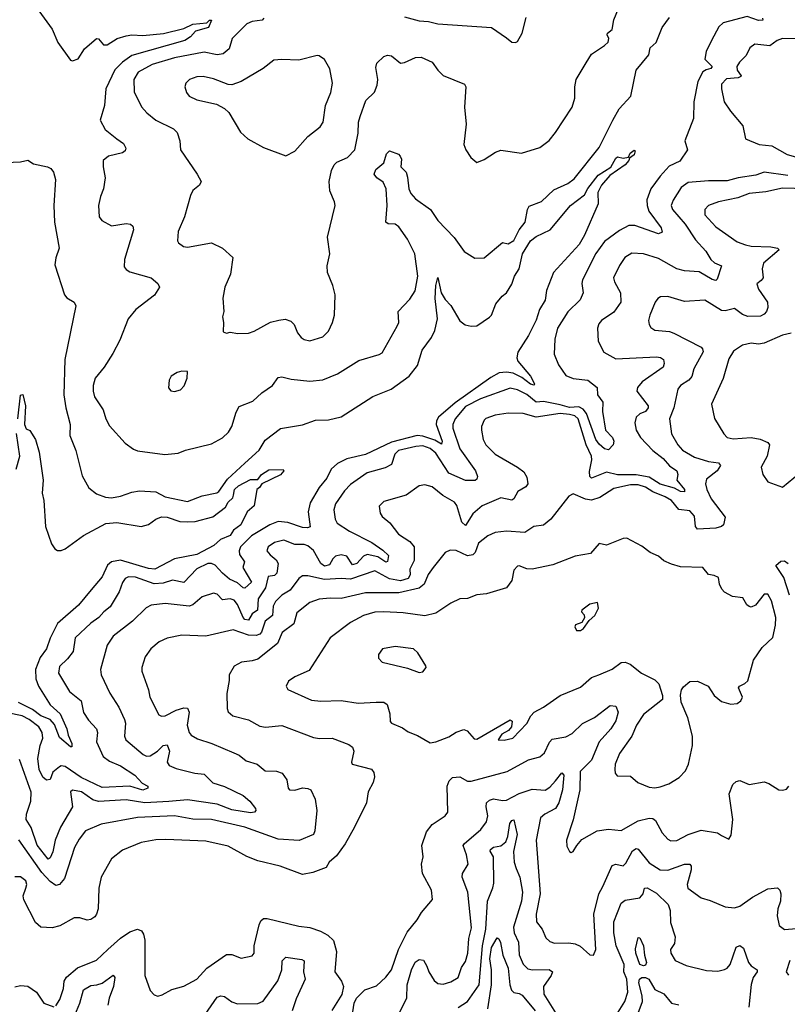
# Model space of a CAD drawing. Extents: x 1443846 to 1577407, y 839182 to 927291.
# Tile 475 of 535: x 1561021 to 1565160, y 868600 to 873907. Entities that reach past the tile are written whole.
import ezdxf

# ---------------------------------------------------------------- set-up
doc = ezdxf.new("R2010")
doc.units = 0

msp = doc.modelspace()

# ---------------------------------------------------------------- linework, layer by layer
at = {"layer": '0CON20XD'}
for points in [[(1561109.5, 873975), (1561195, 873856), (1561226.7, 873785), (1561295, 873688.8), (1561305, 873686.2), (1561335, 873696.7), (1561369.8, 873750.2), (1561435, 873805.8), (1561445, 873804.4), (1561471.8, 873771.8), (1561492.3, 873772.3), (1561546.5, 873805), (1561595, 873820.2), (1561625.3, 873825.3), (1561685, 873821.8), (1561796.6, 873833.4), (1561905, 873860), (1561955, 873882.3), (1562030, 873890), (1562045, 873905.5), (1562055.4, 873905.4), (1562038.2, 873865), (1561969.2, 873845), (1561940.8, 873815), (1561910.8, 873795), (1561625, 873713.6), (1561575, 873678.8), (1561533, 873637), (1561484.6, 873535), (1561478.5, 873445), (1561454.5, 873365), (1561481.1, 873315), (1561545.3, 873265.3), (1561579.7, 873239.7), (1561593.8, 873215), (1561588.8, 873201.2), (1561575, 873188.8), (1561498.9, 873171.1), (1561470.9, 873149.1), (1561470, 873115), (1561482.2, 873055), (1561473.3, 872995), (1561455.5, 872955), (1561445.6, 872905), (1561449.2, 872845), (1561464.4, 872824.4), (1561515, 872795.8), (1561595, 872809.2), (1561617.5, 872805), (1561630, 872795), (1561634.2, 872775), (1561586.5, 872615), (1561584.6, 872574.6), (1561595, 872560), (1561615, 872548.5), (1561728.8, 872515), (1561766.2, 872485), (1561774, 872465), (1561747.2, 872422.8), (1561646, 872345), (1561605.6, 872294.4), (1561560.3, 872179.7), (1561522.7, 872107.3), (1561475.5, 872034.5), (1561428.1, 871975), (1561417.5, 871935), (1561416.7, 871905), (1561424.6, 871874.6), (1561470.6, 871805), (1561484.3, 871755), (1561505, 871718.8), (1561588.8, 871625), (1561635, 871592.5), (1561655, 871582.9), (1561803.1, 871563.1), (1561875, 871571.4), (1561915, 871586.9), (1562055, 871620.6), (1562115, 871652.9), (1562146.2, 871683.8), (1562165.4, 871714.6), (1562187.8, 871792.2), (1562205, 871822.5), (1562278.5, 871851.5), (1562326, 871895), (1562384, 871935), (1562415, 871979.2), (1562435, 871981.4), (1562485, 871968.9), (1562585, 871959.1), (1562655, 871966.4), (1562735, 871998.1), (1562849.3, 872070.7), (1562958.3, 872101.7), (1562975, 872112), (1563056.9, 872255), (1563064.3, 872275), (1563061.4, 872335), (1563125, 872400.6), (1563153.8, 872445), (1563167.8, 872525), (1563152.1, 872645), (1563111.5, 872725), (1563065, 872791.4), (1563045, 872804.4), (1563007, 872807), (1562995.6, 872815.6), (1563001.8, 872905), (1562996, 872996), (1562981.1, 873031.1), (1562946.7, 873055), (1562932, 873075), (1562940.7, 873099.3), (1562985, 873136.2), (1562998, 873185), (1563015, 873201.2), (1563062.5, 873182.5), (1563072.3, 873172.3), (1563078.8, 873155), (1563076.7, 873115), (1563105.6, 873085.6), (1563111.8, 873058.2), (1563119.6, 872995), (1563130.4, 872970.4), (1563155, 872941.9), (1563236.5, 872885), (1563275, 872825.6), (1563363.1, 872733.1), (1563417.4, 872657.4), (1563475, 872622.5), (1563525, 872624.2), (1563625, 872706), (1563655, 872699.2), (1563685, 872716.9), (1563714.7, 872775.2), (1563746.4, 872815), (1563758.9, 872885), (1563767.3, 872902.7), (1563835, 872926.7), (1563900.5, 872989.5), (1563976.1, 873023.9), (1564011.4, 873048.6), (1564145, 873217.5), (1564218.5, 873365)], [(1562336.7, 873915), (1562327.5, 873905), (1562275, 873898.2), (1562245, 873884.4), (1562166.5, 873805), (1562149.3, 873750.7), (1562117, 873723), (1562085, 873717.7), (1562015, 873732.9), (1561855, 873701.9), (1561734.2, 873665.8), (1561658.9, 873625), (1561636.2, 873585), (1561637.8, 873517.8), (1561677.6, 873437.6), (1561705.5, 873405.5), (1561755, 873365.8), (1561849.3, 873319.3), (1561869.8, 873299.8), (1561884.4, 873255), (1561887.5, 873205), (1561978, 873075), (1561998.8, 873035), (1561990, 873015), (1561954.2, 872985.8), (1561941.2, 872958.8), (1561909.2, 872845), (1561875.8, 872765), (1561872, 872715), (1561876.2, 872705), (1561904.4, 872684.4), (1561925, 872680.8), (1562055, 872704), (1562115, 872676), (1562169.2, 872625), (1562158, 872535), (1562126.2, 872465), (1562116.4, 872406.4), (1562121.2, 872335), (1562113.8, 872305), (1562120, 872275), (1562117.5, 872225), (1562135, 872217.5), (1562155, 872222.5), (1562196.4, 872216.4), (1562255, 872218), (1562285, 872227.5), (1562373.4, 872276.6), (1562418.3, 872288.3), (1562452.7, 872292.7), (1562483, 872283), (1562501.2, 872265), (1562518.8, 872218.8), (1562539.2, 872195), (1562555, 872182.5), (1562585, 872175.6), (1562655, 872198.6), (1562685, 872228.8), (1562708, 872275), (1562717.5, 872315), (1562721.2, 872425), (1562710, 872475), (1562680, 872545), (1562679.3, 872580.7), (1562693.8, 872645), (1562680, 872735), (1562721.4, 872905), (1562718.6, 872925), (1562692.5, 872985), (1562689.5, 873035), (1562702.5, 873095), (1562715.6, 873125), (1562731.5, 873138.5), (1562788.1, 873165), (1562828.2, 873205), (1562846.5, 873295), (1562846.9, 873355), (1562856.1, 873385), (1562887.9, 873472.1), (1562934, 873516), (1562949.1, 873555), (1562951.8, 873585), (1562941.1, 873648.9), (1562947.3, 873672.7), (1562985, 873708.8), (1563003.2, 873716.8), (1563025, 873712.9), (1563075, 873672.9), (1563095, 873675.7), (1563155, 873703.1), (1563185, 873704.4), (1563245, 873679.2), (1563275.8, 873635), (1563305, 873605.7), (1563419.7, 873559.7), (1563427.1, 873545), (1563419.4, 873435), (1563428.6, 873345), (1563416, 873235), (1563426.2, 873205), (1563453.3, 873165), (1563485, 873137.5), (1563525, 873153.3), (1563586.4, 873193.6), (1563615, 873203.3), (1563727, 873187), (1563825, 873217.5), (1563875, 873255.8), (1563910.6, 873299.4), (1563999.4, 873435), (1564014.3, 873485), (1564014.4, 873545), (1564021.4, 873585), (1564076, 873675), (1564105, 873721.2), (1564175, 873768), (1564193.2, 873786.8), (1564198.1, 873805), (1564189.2, 873825), (1564191.2, 873835), (1564216, 873855), (1564224.3, 873905.7), (1564261.7, 873998.3)], [(1565026.9, 873915), (1565027.5, 873905), (1565005, 873902.6), (1564943.7, 873923.7), (1564815, 873890.8), (1564791.3, 873868.7), (1564751.5, 873795), (1564723.4, 873736.6), (1564714.8, 873695.2), (1564754.6, 873655), (1564748.6, 873645), (1564722.4, 873637.6), (1564705, 873625.4), (1564677.6, 873575), (1564655.9, 873465), (1564654.7, 873375), (1564608.2, 873255), (1564622.5, 873205), (1564580, 873145), (1564523, 873117), (1564475, 873063.6), (1564423.3, 872995), (1564403.2, 872936.8), (1564404.2, 872905), (1564414.2, 872875), (1564479.5, 872785), (1564485, 872761.2), (1564465, 872753.8), (1564338.3, 872798.3), (1564305, 872797.5), (1564255, 872771.2), (1564175, 872711.9), (1564127.1, 872647.1), (1564056.2, 872505), (1564052.1, 872485), (1564058.5, 872435), (1564043.1, 872396.9), (1563977.4, 872332.6), (1563921.5, 872245), (1563906.2, 872185), (1563903.6, 872105), (1563926, 872046), (1563965, 871989.4), (1564005, 871973.1), (1564085, 871963.8), (1564134.2, 871925), (1564136.9, 871885), (1564165.6, 871845), (1564162.8, 871795), (1564179.7, 871695), (1564216.8, 871655), (1564223.8, 871635), (1564221.8, 871615), (1564195, 871587.8), (1564175, 871593.8), (1564145, 871618.4), (1564127.6, 871645), (1564077, 871785), (1564058.6, 871808.6), (1564035, 871819.8), (1563985, 871816.7), (1563935, 871831.9), (1563845, 871848.3), (1563805, 871845.6), (1563755, 871886.1), (1563705, 871911.6), (1563665, 871920.4), (1563505, 871864), (1563425, 871821.7), (1563368.2, 871755), (1563356.6, 871725), (1563357.1, 871705), (1563395, 871594.5), (1563479.5, 871475), (1563488.6, 871445), (1563485, 871430), (1563476.6, 871423.4), (1563425, 871423.3), (1563335, 871462), (1563265, 871570.5), (1563235, 871595.5), (1563195, 871609.7), (1563157.1, 871607.1), (1563062.5, 871585), (1563044.3, 871565.7), (1563025, 871510.4), (1562991.7, 871491.7), (1562895, 871464.5), (1562805, 871401.1), (1562771.9, 871368.1), (1562723.3, 871296.7), (1562715.5, 871265), (1562721.3, 871215), (1562733.1, 871193.1), (1562799.6, 871149.6), (1562918.9, 871088.9), (1562978.1, 871048.1), (1563008.6, 871018.6), (1563003.4, 870986.6), (1562995, 870983.5), (1562952.6, 871012.6), (1562895, 871023.5), (1562874.7, 871015), (1562839.2, 870975), (1562815, 870968.8), (1562784.5, 871014.5), (1562755, 871023.3), (1562723.8, 871015), (1562708.5, 871001.5), (1562691.6, 870968.4), (1562665, 870961.8), (1562644.8, 870975), (1562605, 871046.4), (1562575, 871071.1), (1562555, 871078.6), (1562505, 871078), (1562445, 871100.8), (1562395, 871089.6), (1562360, 871065), (1562353.1, 871045), (1562372, 871022), (1562403.9, 870995), (1562415.2, 870975.2), (1562406.6, 870923.4), (1562395, 870911.6), (1562360.9, 870905), (1562346.7, 870845), (1562306, 870785), (1562302.8, 870725), (1562274, 870705), (1562255, 870670.8), (1562235, 870674.2), (1562225, 870685.3), (1562194.8, 870755), (1562177.6, 870777.6), (1562155, 870785.3), (1562115, 870780), (1562085, 870810), (1562065, 870816.5), (1562005, 870796.2), (1561955, 870753.8), (1561935, 870745.4), (1561805, 870760.6), (1561728.9, 870751.1), (1561703, 870737), (1561628, 870665), (1561524.4, 870585), (1561492.5, 870535), (1561456.5, 870405), (1561460.5, 870375), (1561506.2, 870276.2), (1561555, 870200.6), (1561585.9, 870135), (1561590.3, 870115), (1561585.9, 870045.9), (1561592.1, 870025), (1561686, 869946), (1561705, 869936.5), (1561725, 869939.6), (1561763.8, 869965), (1561795, 869995.4), (1561815, 869997.8), (1561828.2, 869965), (1561816.2, 869905), (1561826.7, 869886.7), (1561865, 869870), (1561965, 869845.4), (1562015, 869840), (1562062.6, 869792.6), (1562125, 869774.5), (1562226, 869725), (1562262.5, 869695), (1562293.1, 869655), (1562294.3, 869645), (1562286, 869635), (1562265, 869631.3), (1562165, 869648.6), (1562085, 869677.9), (1561925, 869701.3), (1561825, 869692.7), (1561695, 869686.5), (1561595, 869701.9), (1561445, 869692.3), (1561415, 869701.3), (1561354.2, 869745), (1561305, 869754.2), (1561294.4, 869745), (1561304.6, 869665), (1561241.4, 869555), (1561211.4, 869485), (1561199, 869421), (1561185, 869390), (1561175, 869381.2), (1561115, 869457.9), (1561082.2, 869552.2), (1561055.3, 869595), (1561056.7, 869625), (1561081.3, 869695), (1561083.1, 869743.1), (1561019.4, 869919.4)], [(1563095, 873921.9), (1563175, 873900.8), (1563225, 873897.8), (1563275.3, 873885.3), (1563564.3, 873864.3), (1563645, 873808.8), (1563675, 873786.2), (1563695, 873783.8), (1563705, 873790), (1563730, 873835), (1563751.1, 873918.9)], [(1564218.5, 873365), (1564253.9, 873426.1), (1564315.5, 873495), (1564344.4, 873635), (1564412.9, 873717.1), (1564421.4, 873755), (1564453.5, 873785), (1564485.5, 873864.5), (1564525, 873919.2)], [(1565215, 873803.6), (1565133.8, 873805), (1565105.7, 873795), (1565065, 873766.2), (1564984.6, 873775.4), (1564957.5, 873755), (1564938.6, 873715), (1564901.7, 873678.3), (1564888.1, 873655), (1564890.3, 873635), (1564911.9, 873605), (1564908.9, 873601.1), (1564895, 873593), (1564832, 873588), (1564805, 873560), (1564804.5, 873535), (1564820, 873465), (1564853.7, 873413.7), (1564920, 873335), (1564933.8, 873265), (1565008.8, 873235), (1565076.7, 873226.7), (1565159.7, 873180.3), (1565205, 873168.9)], [(1562455, 873173.8), (1562505, 873198.8), (1562575, 873277.5), (1562640.7, 873329.3), (1562657.1, 873355), (1562670.5, 873445), (1562699.2, 873515), (1562706.9, 873565), (1562692.9, 873642.9), (1562665, 873693.3), (1562635, 873713.3), (1562625, 873713.8), (1562525, 873689.4), (1562435, 873693.3), (1562391.7, 873688.3), (1562334.2, 873645), (1562215.7, 873575), (1562165, 873556.9), (1562145, 873558.1), (1562065, 873587.9), (1562010.2, 873600.2), (1561975, 873599.2), (1561936, 873585), (1561915.8, 873565), (1561911.4, 873545), (1561919.4, 873515), (1561934.3, 873495), (1561975, 873475.7), (1562081.1, 873451.1), (1562125, 873428), (1562147.8, 873407.8), (1562210.9, 873300.9), (1562251.2, 873265), (1562335, 873218), (1562455, 873173.8)], [(1560865, 873134.6), (1561025, 873140.9), (1561065, 873149.6), (1561095, 873130.6), (1561170.6, 873115), (1561188.6, 873105), (1561202.5, 873085), (1561213.3, 873045), (1561204.5, 872905), (1561208.2, 872815), (1561233.6, 872675), (1561216.3, 872623.7), (1561210.9, 872585), (1561261.5, 872425), (1561275, 872408.6), (1561314.4, 872384.4), (1561324.2, 872365), (1561264.6, 872075.4), (1561258.9, 871885), (1561269.5, 871815), (1561292.7, 871725), (1561290.4, 871665), (1561322.5, 871585), (1561358.3, 871448.3), (1561393.8, 871383.8), (1561435, 871350.8), (1561483.1, 871333.1), (1561515, 871330.4), (1561565, 871339.1), (1561625, 871361.1), (1561666.8, 871366.8), (1561755, 871362.2), (1561805, 871335.9), (1561925, 871309.5), (1562005, 871340.4), (1562083.7, 871356.3), (1562095, 871363.3), (1562140.4, 871429.6), (1562235, 871517.3), (1562312.8, 871587.2), (1562345, 871640.6), (1562427, 871703), (1562545, 871723.2), (1562615, 871747.8), (1562685, 871749.4), (1562753.6, 871766.4), (1562925, 871875.6), (1563024.2, 871915), (1563120, 871985), (1563165, 872042.5), (1563190.8, 872125), (1563241.5, 872195), (1563258.6, 872231.4), (1563273.1, 872295), (1563262, 872405), (1563264.1, 872475), (1563275, 872517.5), (1563293.1, 872435), (1563315, 872399.4), (1563346, 872366), (1563395, 872284.4), (1563422.7, 872262.7), (1563455, 872254.7), (1563485, 872256.8), (1563555, 872303.5), (1563565.6, 872315), (1563588.1, 872375), (1563622.5, 872417.5), (1563645.3, 872435), (1563675, 872482), (1563688.6, 872525), (1563714.1, 872565), (1563732.4, 872645), (1563775, 872715.3), (1563805, 872738.4), (1563880.7, 872775), (1563991.1, 872905), (1564066.5, 872963.5), (1564085, 872997.4), (1564140.6, 873069.4), (1564207.8, 873112.2), (1564235, 873160), (1564245, 873167.5), (1564275, 873160), (1564303.8, 873166.2), (1564312.7, 873187.3), (1564335, 873203.8), (1564339.7, 873199.7), (1564335, 873178.6), (1564310, 873160), (1564305, 873147.5), (1564286.2, 873125), (1564203.1, 873066.9), (1564157.3, 873015), (1564138, 872975), (1564140.8, 872915), (1564066, 872745), (1564037.1, 872695), (1563898.9, 872545), (1563862.2, 872447.8), (1563854.4, 872395), (1563824.5, 872345), (1563805, 872288), (1563765.3, 872204.7), (1563707.8, 872115), (1563701.9, 872085), (1563706.5, 872066.5), (1563775.3, 871985.3), (1563796.7, 871945), (1563795, 871937.5), (1563775, 871942.8), (1563728.7, 871978.7), (1563682.1, 872002.1), (1563645, 872006.7), (1563607.1, 872002.9), (1563560.7, 871979.3), (1563368.1, 871841.9), (1563278.7, 871765), (1563268.4, 871745), (1563267.2, 871725), (1563299.5, 871635), (1563295, 871618.5), (1563259.9, 871639.9), (1563195, 871663), (1563164.9, 871665.1), (1563025, 871629.5), (1562885.7, 871564.3), (1562785, 871539.9), (1562735, 871515.2), (1562700.6, 871485), (1562676.6, 871435), (1562634.7, 871385), (1562587.3, 871302.7), (1562576.4, 871255), (1562586.5, 871173.5), (1562571.8, 871168.2), (1562545, 871170), (1562467.1, 871197.2), (1562415, 871202.6), (1562370.3, 871185), (1562270.3, 871125), (1562210.8, 871065), (1562204.1, 871045), (1562206.1, 871025), (1562232.2, 870985), (1562224.6, 870955), (1562269.8, 870875), (1562235, 870842.5), (1562225, 870844.7), (1562195, 870872.4), (1562151.9, 870891.9), (1562113.5, 870923.5), (1562075, 870966.6), (1562055, 870976.4), (1562035, 870975.2), (1561975, 870946.3), (1561905, 870874.1), (1561845.2, 870885.2), (1561795, 870869.5), (1561745, 870867.1), (1561645, 870901.7), (1561606.7, 870903.3), (1561590, 870895), (1561575, 870873.1), (1561556.9, 870823.1), (1561508.2, 870741.8), (1561473.8, 870715), (1561448.2, 870685), (1561405, 870653.9)], [(1565162.8, 873067.2), (1565035, 873085.7), (1564990, 873070), (1564894.8, 873055.2), (1564835, 873038.4), (1564735, 873038.9), (1564625, 873028.8), (1564588.1, 873001.9), (1564543.8, 872935), (1564533.8, 872905), (1564540.9, 872885), (1564610, 872805), (1564665, 872720), (1564720.1, 872660.1), (1564747.3, 872615), (1564767.3, 872597.3), (1564805, 872580), (1564782.1, 872507.9), (1564775, 872501.4), (1564755, 872507.1), (1564685, 872547.6), (1564605, 872553.4), (1564565, 872563.8), (1564465, 872620), (1564385, 872645.3), (1564320.8, 872649.2), (1564283.1, 872625), (1564255, 872582), (1564223.5, 872515), (1564227.8, 872495), (1564260.9, 872435), (1564263.1, 872385), (1564225, 872330.5), (1564158.6, 872285), (1564143, 872267), (1564136.7, 872245), (1564140, 872175), (1564171.2, 872115), (1564235, 872079.2), (1564455, 872089.2), (1564476.5, 872086.5), (1564493.1, 872075), (1564496.6, 872053.4), (1564490.6, 872035), (1564376.9, 871955), (1564353.1, 871925), (1564348.6, 871905), (1564408.9, 871825), (1564410.5, 871815), (1564395.6, 871795), (1564365, 871781.9), (1564345.5, 871764.5), (1564337.1, 871735), (1564345.7, 871695), (1564368.9, 871655), (1564435.6, 871585.6), (1564491, 871541), (1564525, 871503.1), (1564564.4, 871475), (1564570, 871455), (1564563.6, 871425), (1564605.9, 871375), (1564605, 871362.5), (1564585, 871363.5), (1564551.5, 871381.5), (1564475, 871402.9), (1564415, 871441.4), (1564345.4, 871454.6), (1564245, 871454.2), (1564185, 871468.4), (1564105, 871435.6), (1564095.4, 871445.4), (1564092.6, 871472.6), (1564106.5, 871535), (1564104.7, 871555), (1564075.6, 871615), (1564032.6, 871755), (1564015, 871772.5), (1563985, 871779.6), (1563935, 871783.7), (1563805, 871765.3), (1563735, 871783.6), (1563655, 871786.5), (1563585, 871775.8), (1563535, 871757.8), (1563525, 871748.6), (1563510.5, 871715), (1563510.5, 871695), (1563519.6, 871645), (1563535, 871615.7), (1563585, 871564.5), (1563705.2, 871495.2), (1563739.1, 871469.1), (1563755, 871441.2), (1563760, 871405), (1563750.4, 871389.6), (1563706.5, 871363.5), (1563685.5, 871325), (1563675, 871316.7), (1563615, 871330.6), (1563515, 871286), (1563465, 871243.4), (1563425, 871180), (1563405, 871198.1), (1563377.7, 871287.7), (1563366.2, 871306.2), (1563303.1, 871343.1), (1563245, 871389.4), (1563205, 871400.6), (1563175, 871394.4), (1563105, 871344.4), (1562985, 871310), (1562959.2, 871285), (1562965, 871247.5), (1562975, 871230), (1563017.5, 871195), (1563063.9, 871133.9), (1563125, 871093.8), (1563148.7, 871065), (1563148, 870992), (1563125.3, 870945), (1563126.7, 870915), (1563116.2, 870895), (1563075, 870882.9), (1563015, 870893.5), (1562935, 870936.8), (1562805, 870891.7), (1562755, 870895.2), (1562665, 870890.2), (1562575, 870908.5), (1562545, 870908.6), (1562525, 870894.2), (1562478.8, 870831.2), (1562434.5, 870805.5), (1562399.6, 870770.4), (1562387.4, 870745), (1562383.7, 870695), (1562344.2, 870665.8), (1562323.8, 870605), (1562315, 870594.2), (1562295, 870587.7), (1562255, 870588.8), (1562171.8, 870618.2), (1562025, 870583.6), (1561895, 870589.6), (1561816.2, 870573.8), (1561773.3, 870553.3), (1561727.8, 870515), (1561696.9, 870473.1), (1561678.6, 870415), (1561679.4, 870395), (1561715.7, 870295), (1561723.1, 870255), (1561770.3, 870160.3), (1561785, 870152.9), (1561804.3, 870154.3), (1561864.8, 870185.2), (1561905, 870198.4), (1561925, 870195.5), (1561933.8, 870175), (1561922.8, 870105), (1561934.7, 870064.7), (1561945, 870050.8), (1561979.8, 870029.8), (1562055.9, 870005.9), (1562176.1, 869956.1), (1562205, 869941.9), (1562241.6, 869911.6), (1562300.8, 869895), (1562345, 869858.9), (1562405, 869855.5), (1562435.4, 869845.4), (1562460.3, 869810.3), (1562468.6, 869765), (1562475.7, 869755.7), (1562505, 869754.4), (1562545.7, 869765.7), (1562575, 869763.8), (1562591.2, 869755), (1562614.6, 869704.6), (1562623.2, 869645), (1562612.2, 869535), (1562605, 869514.3), (1562526.8, 869483.2), (1562415, 869490.7), (1562235, 869553.8), (1562055, 869595.8), (1561955, 869598.1), (1561855, 869615.3), (1561656.4, 869606.4), (1561459.2, 869570.8), (1561376, 869534), (1561340.6, 869489.4), (1561316.2, 869445), (1561261.8, 869278.2), (1561235, 869246.2), (1561215, 869240), (1561185, 869261.8), (1561139.9, 869309.9), (1561015.6, 869485.6)], [(1565264.3, 872995.7), (1565135, 872999.4), (1565045, 872978.7), (1564955, 872971.2), (1564893, 872947), (1564788.8, 872925), (1564735, 872905.4), (1564714.6, 872885), (1564714.7, 872854.8), (1564775, 872791.5), (1564810.6, 872765), (1564890.2, 872710.2), (1564935, 872692.9), (1564965, 872686.2), (1565072.1, 872682.1), (1565107.5, 872675), (1565115.9, 872665.9), (1565032.5, 872595), (1565024.7, 872565), (1565029.1, 872515), (1565019.5, 872500.5), (1564995.9, 872484.1), (1565004.5, 872455), (1565053.6, 872385), (1565055.3, 872355.3), (1565048.1, 872335), (1565035, 872319.2), (1565015, 872309), (1564947.5, 872307.5), (1564917.6, 872317.6), (1564875, 872350.7), (1564825, 872338.1), (1564805, 872340), (1564715, 872396.2), (1564605, 872388.5), (1564515, 872414.3), (1564475.8, 872414.2), (1564461.2, 872405), (1564448, 872385), (1564419.4, 872315), (1564411.9, 872285), (1564414.5, 872264.5), (1564425, 872248), (1564445, 872234.4), (1564525, 872226), (1564547.4, 872217.4), (1564695, 872142.1), (1564703.5, 872133.5), (1564706.6, 872116.6), (1564656.2, 872025), (1564645, 871983.3), (1564628.5, 871965), (1564583.3, 871935), (1564569.1, 871915), (1564547.5, 871815), (1564524.6, 871755), (1564536.2, 871675), (1564569.4, 871615), (1564595, 871587.2), (1564659.4, 871549.4), (1564735, 871524.8), (1564789.1, 871519.1), (1564800.5, 871505), (1564782.7, 871475), (1564725, 871430.9), (1564718.2, 871405), (1564725.3, 871375), (1564749.1, 871325), (1564824.2, 871225), (1564816.9, 871185), (1564805, 871174.4), (1564775, 871165.5), (1564675, 871161.5), (1564665.5, 871175), (1564660.2, 871230.2), (1564635, 871260), (1564575, 871266.2), (1564535, 871314.7), (1564502.3, 871335), (1564435, 871362.9), (1564395, 871387.2), (1564355, 871399.2), (1564315, 871399.7), (1564225, 871379.5), (1564148.3, 871331.7), (1564105, 871317.5), (1564072.6, 871322.6), (1564005, 871350.8), (1563982, 871338), (1563885.3, 871214.7), (1563845, 871182.2), (1563793.3, 871175), (1563745, 871143.8), (1563645, 871150.8), (1563585, 871143.5), (1563545, 871125.5), (1563495.3, 871084.7), (1563476.9, 871035), (1563465, 871022.3), (1563435, 871017.5), (1563375, 871045.9), (1563342, 871048), (1563315, 871034.3), (1563250, 870955), (1563223.9, 870916.1), (1563201.8, 870865), (1563175, 870842.1), (1563065, 870817), (1562885, 870817.3), (1562755, 870786.5), (1562695, 870789.7), (1562635, 870783.3), (1562584.8, 870765.2), (1562515, 870709.2), (1562498.6, 870651.4), (1562435.3, 870604.7), (1562410, 870545), (1562305, 870460.9), (1562275, 870450.8), (1562216.4, 870443.6), (1562177.9, 870422.1), (1562150, 870375), (1562150.8, 870345), (1562136.9, 870275), (1562138.6, 870195), (1562145, 870176.7), (1562170, 870155), (1562255, 870133.3), (1562315, 870098.1), (1562346.7, 870093.3), (1562435, 870101.9), (1562605, 870038.1), (1562637.3, 870032.7), (1562705, 870033.8), (1562795, 870000.8), (1562815, 869986.2), (1562823.3, 869965), (1562809.2, 869905), (1562813.3, 869895), (1562917, 869867), (1562929.5, 869849.5), (1562934, 869825), (1562927.1, 869795), (1562900.6, 869745), (1562890.8, 869685), (1562826.1, 869553.9), (1562776, 869464), (1562729.5, 869400.5), (1562690, 869365), (1562673, 869337), (1562600.5, 869309.5), (1562545, 869300), (1562425, 869344.6), (1562303.9, 869373.9), (1562245, 869396.7), (1562145, 869451.5), (1562025, 869478.8), (1561808.5, 869488.5), (1561755, 869485.9), (1561675, 869471.8), (1561575, 869430), (1561516.4, 869383.6), (1561460, 869285), (1561447.8, 869225), (1561443.6, 869115), (1561435.5, 869085), (1561425, 869070.6), (1561405, 869057.5), (1561385, 869053.8), (1561345, 869066.2), (1561315, 869065.5), (1561236.8, 869023.2), (1561195, 869011.5), (1561135, 869015.7), (1561105, 869040), (1561042.1, 869162.1), (1561038.6, 869185), (1561053.3, 869225), (1561059.6, 869245), (1561052.9, 869265), (1561025, 869287.5), (1560995, 869286)], [(1565181.7, 872218.3), (1565135, 872206.9), (1565035, 872164.4), (1565005, 872158.6), (1564965, 872162.9), (1564917.6, 872152.4), (1564870, 872120), (1564845, 872080), (1564815, 871973.8), (1564750.8, 871835), (1564768.3, 871758.3), (1564817.5, 871675), (1564835.5, 871655.5), (1564868.2, 871648.2), (1564965, 871655.9), (1565013.5, 871646.5), (1565055, 871628), (1565063.8, 871615), (1565051.1, 871555), (1565020, 871495), (1565028, 871455), (1565055, 871416), (1565135, 871387.5), (1565225, 871462.5)], [(1561855, 871902.5), (1561888.3, 871911.7), (1561907, 871933), (1561923.3, 871975), (1561925, 872010), (1561895, 872012.5), (1561870, 872005), (1561837.5, 871985), (1561827.5, 871965), (1561823.6, 871923.6), (1561835, 871907.5), (1561855, 871902.5)], [(1561010.9, 871755), (1561025, 871883.3), (1561036.6, 871886.6), (1561051.2, 871825), (1561046.2, 871725), (1561055, 871702.5), (1561075, 871692.5), (1561106.2, 871645), (1561125.8, 871575.8), (1561146.7, 871425), (1561141.9, 871355), (1561150.5, 871315), (1561159.6, 871175), (1561192.4, 871082.4), (1561210, 871055), (1561225, 871045.8), (1561245, 871045.7), (1561265, 871054.3), (1561365, 871126.5), (1561485, 871191.3), (1561545, 871197.1), (1561675, 871175.7), (1561715, 871185.5), (1561755, 871215.5), (1561785, 871227.1), (1561815, 871225.4), (1561885, 871202.7), (1561925, 871199.8), (1561966.9, 871203.1), (1562062.5, 871227.5), (1562129.6, 871280.4), (1562145, 871306.8), (1562170, 871330), (1562174.1, 871344.1), (1562178.4, 871375), (1562201.2, 871395), (1562265, 871428), (1562305, 871429.4), (1562325, 871455.5), (1562365, 871480.9), (1562441.7, 871481.7), (1562444.2, 871475), (1562426.6, 871453.4), (1562325.8, 871405), (1562314.4, 871385.6), (1562300, 871375), (1562285, 871287.5), (1562247.5, 871255), (1562213.3, 871185), (1562174.1, 871155.9), (1562155, 871126.7), (1562103.3, 871105), (1562067.6, 871072.4), (1561975, 871024.5), (1561855, 871000.6), (1561750, 870945), (1561715, 870948), (1561565, 870993.5), (1561515.5, 870984.5), (1561493.7, 870966.3), (1561465, 870904.4), (1561406.4, 870833.6), (1561338.3, 870751.7), (1561225, 870651.8), (1561185, 870573.3), (1561164.4, 870515.6), (1561131.4, 870468.6), (1561106.5, 870405), (1561107.5, 870355), (1561121.8, 870315), (1561184.4, 870214.4), (1561238.4, 870165), (1561274.2, 870084.2), (1561281.1, 870051.1), (1561301.4, 870005), (1561301.7, 869988.3), (1561295, 869988), (1561235, 870038.1), (1561207.8, 870107.8), (1561185, 870134.8), (1561135, 870154.5), (1561089.2, 870189.2), (1561015, 870226.7)], [(1561001.3, 871485), (1561021.5, 871555), (1561003.7, 871676.4)], [(1564445, 869765.8), (1564475, 869772.5), (1564521.7, 869788.3), (1564577.8, 869822.2), (1564611.7, 869858.3), (1564628.1, 869895), (1564648.9, 869995), (1564649.4, 870045), (1564623.2, 870143.2), (1564588.3, 870228.3), (1564584.2, 870265.8), (1564590, 870295), (1564599.5, 870310.5), (1564635, 870339.2), (1564675, 870340.8), (1564733.8, 870315), (1564765, 870263.8), (1564805, 870232), (1564855, 870217.1), (1564889.7, 870220.3), (1564908.8, 870235), (1564918.8, 870255), (1564896.7, 870305), (1564902.5, 870315), (1564931.5, 870328.5), (1564946.4, 870343.6), (1564977.1, 870455), (1565025, 870523.8), (1565082.7, 870577.3), (1565096.9, 870643.1), (1565098.6, 870685), (1565074, 870775), (1565055, 870810), (1565035, 870810), (1564988.8, 870751.2), (1564965, 870741.2), (1564955, 870743.3), (1564942.5, 870752.5), (1564920.7, 870790.7), (1564865, 870798), (1564822.1, 870822.1), (1564807.4, 870837.4), (1564794.3, 870865), (1564789.5, 870899.5), (1564765, 870912), (1564735, 870916), (1564705, 870953.8), (1564585, 870958.2), (1564535, 870972.9), (1564495, 870990), (1564465, 871014.6), (1564420, 871035), (1564375, 871069.4), (1564295, 871112.5), (1564275, 871110), (1564185, 871074.2), (1564145, 871084), (1564099.5, 871030.5), (1564015.2, 871014.8), (1563895, 870968.9), (1563785, 870944.4), (1563755, 870946.3), (1563715, 870963.1), (1563705, 870960.8), (1563685, 870940), (1563674.3, 870885), (1563646.2, 870845), (1563537.6, 870812.4), (1563485, 870806.5), (1563435, 870786.7), (1563393.8, 870786.2), (1563345, 870762.2), (1563265, 870708.2), (1563205, 870693.5), (1563089.3, 870709.3), (1562985, 870715.3), (1562935, 870712.7), (1562875, 870696.2), (1562805, 870658.1), (1562694.7, 870575.3), (1562581.7, 870398.3), (1562505, 870364.4), (1562469.3, 870340.7), (1562458, 870315), (1562467, 870297), (1562595, 870239.5), (1562645, 870233.8), (1562755, 870238.2), (1562845, 870222.5), (1562942.4, 870227.6), (1562985, 870227.8), (1563001.4, 870215), (1563017.5, 870165), (1563018.6, 870125), (1563025, 870116), (1563085, 870090), (1563115, 870068.6), (1563165, 870049.2), (1563235, 870008.8), (1563265, 870014), (1563335, 870040.6), (1563375, 870065.8), (1563415, 870081.2), (1563433.9, 870073.9), (1563470.9, 870030.9), (1563485, 870028.1), (1563665, 870133.3), (1563676.7, 870126.7), (1563673.3, 870095), (1563656.7, 870075), (1563620.8, 870055), (1563601.2, 870025), (1563632.6, 870022.6), (1563679.2, 870035), (1563755, 870113.8), (1563777.5, 870155), (1563795, 870174.2), (1563845, 870200.8), (1563935, 870264.2), (1564045, 870309.2), (1564105, 870360.8), (1564143.7, 870376.3), (1564215, 870405.6), (1564265, 870441.9), (1564285, 870444.3), (1564312.6, 870432.6), (1564373.3, 870385), (1564445, 870348), (1564467.1, 870327.1), (1564487.8, 870265), (1564487.3, 870242.7), (1564385, 870162.5), (1564347.5, 870105), (1564322.5, 870045), (1564255, 869951.2), (1564232.2, 869895), (1564229.4, 869865), (1564232, 869845), (1564241.9, 869831.9), (1564315, 869830), (1564353.3, 869795), (1564415, 869770), (1564445, 869765.8)], [(1565171.2, 870805), (1565140.5, 870900.5), (1565097.5, 870965), (1565125, 870988), (1565145, 870990), (1565165, 870975.6)], [(1564045, 870614.2), (1564061.2, 870625), (1564091.7, 870668.3), (1564122, 870695), (1564142.5, 870735), (1564136.2, 870766.2), (1564095, 870756), (1564052.5, 870725), (1564050, 870715), (1564065, 870700), (1564067, 870683), (1564051.7, 870658.3), (1564017.5, 870645), (1564014, 870635), (1564023.8, 870615), (1564045, 870614.2)], [(1561405, 870653.9), (1561319.6, 870575), (1561309, 870501), (1561278.9, 870461.1), (1561235, 870420), (1561230, 870385), (1561290, 870285), (1561351.5, 870235), (1561365, 870173.1), (1561391.7, 870131.7), (1561435.5, 870085), (1561440, 870065), (1561434, 870015), (1561471.2, 869935), (1561505, 869909.7), (1561565, 869885.8), (1561641.5, 869835), (1561681.6, 869791.6), (1561711.2, 869775), (1561712, 869765), (1561685, 869754.1), (1561615, 869775.9), (1561465, 869768.8), (1561352.9, 869822.9), (1561265, 869882.2), (1561245, 869885.4), (1561235, 869880), (1561199.9, 869850.1), (1561185, 869811.5), (1561165, 869807.1), (1561145, 869823.6), (1561124.8, 869864.8), (1561118.9, 869925), (1561131.2, 869995), (1561144.8, 870035), (1561142.1, 870065), (1561124, 870095), (1561071.5, 870135), (1561034.3, 870155), (1560955, 870170.2)], [(1563175, 870387.5), (1563195, 870392.5), (1563212.5, 870415), (1563210, 870425), (1563168.1, 870495), (1563143.8, 870515), (1563045, 870529.2), (1562977.5, 870515), (1562956.2, 870485), (1562956.2, 870465), (1562975, 870444.2), (1563111.2, 870411.2), (1563175, 870387.5)], [(1563195.7, 869395), (1563189.5, 869455), (1563215, 869530), (1563245, 869568), (1563314.6, 869615.4), (1563330, 869635), (1563325.8, 869775), (1563337.5, 869805), (1563355, 869821.4), (1563395, 869825.4), (1563435, 869802.7), (1563455, 869802.7), (1563650, 869855), (1563765, 869916.9), (1563825, 869933.3), (1563851.5, 869955), (1563877.7, 870012.3), (1563891.8, 870028.2), (1563965, 870042.3), (1564000.3, 870059.7), (1564055, 870112.7), (1564121.1, 870145), (1564205, 870210), (1564236.2, 870206.2), (1564248.5, 870175), (1564235, 870127.1), (1564207.6, 870085), (1564146.1, 870013.9), (1564104.6, 869915.4), (1564043.7, 869855), (1564040.4, 869755), (1564005.5, 869594.5), (1563970, 869485), (1563971.7, 869451.7), (1563985, 869422.5), (1563995, 869417.5), (1564005.9, 869424.1), (1564024.2, 869455.8), (1564052.7, 869487.3), (1564135, 869534.2), (1564195, 869544.4), (1564265, 869536.5), (1564355, 869588.2), (1564415, 869602.2), (1564435, 869600.8), (1564449.9, 869589.9), (1564485, 869524.4), (1564515, 869490), (1564531.3, 869481.3), (1564565, 869481.8), (1564625, 869514.6), (1564695, 869538.5), (1564783.6, 869523.6), (1564805, 869510), (1564845, 869490), (1564857.9, 869512.1), (1564866.7, 869595), (1564846.2, 869735), (1564866.7, 869785), (1564885, 869800), (1564905, 869806), (1564955, 869783.8), (1565035, 869798), (1565059.7, 869789.7), (1565115, 869756.2), (1565135, 869754), (1565155, 869760), (1565168, 869775)], [(1563215.3, 868805.3), (1563226.2, 868775), (1563255, 868728.1), (1563275, 868712.5), (1563305, 868707.8), (1563345, 868720.5), (1563385, 868744.4), (1563402.7, 868797.3), (1563425, 868830), (1563437.9, 868875), (1563443, 868955), (1563457.9, 869012.1), (1563438, 869205), (1563406.5, 869285), (1563409.1, 869305), (1563438.2, 869355), (1563430, 869405), (1563412.9, 869455), (1563417.5, 869465), (1563507.5, 869542.5), (1563537.2, 869582.8), (1563545.9, 869615), (1563535.5, 869665), (1563538.5, 869685), (1563555, 869700.8), (1563575, 869706.8), (1563625, 869697.7), (1563645, 869700), (1563715, 869736.5), (1563785, 869759.6), (1563855, 869753.8), (1563880.1, 869769.9), (1563910.8, 869805), (1563945, 869848), (1563955.3, 869835.3), (1563947.5, 869755), (1563928.4, 869685), (1563910, 869655), (1563852.5, 869625), (1563829.6, 869605), (1563806.5, 869485), (1563827.6, 869195), (1563805.4, 869085), (1563807.8, 869045), (1563837.8, 869005), (1563857.3, 868957.3), (1563878.7, 868938.7), (1563905, 868929.6), (1563981.7, 868931.7), (1564016.4, 868926.4), (1564042.4, 868912.4), (1564095, 868866), (1564115, 868864), (1564127.5, 868895), (1564116.9, 869085), (1564143.6, 869195), (1564165.4, 869235), (1564215, 869348.1), (1564235, 869354.5), (1564275, 869345.6), (1564289.2, 869360.8), (1564325, 869427.8), (1564345, 869440), (1564355.3, 869435.3), (1564415, 869362.1), (1564475, 869324.2), (1564515, 869323.3), (1564605, 869355.3), (1564634.4, 869354.4), (1564641.4, 869345), (1564641.5, 869325), (1564620.6, 869245), (1564623.8, 869225), (1564695, 869173.1), (1564745, 869158.9), (1564824.4, 869124.4), (1564875, 869120), (1564905, 869127.8), (1564973, 869177), (1565055, 869222.7), (1565107.7, 869227.7), (1565119.5, 869215), (1565125.4, 869195), (1565122.9, 869155), (1565109.5, 869115), (1565105.8, 869075.8), (1565116.2, 869025), (1565145, 869002.5), (1565251.7, 869011.7)], [(1563385, 868581.8), (1563435.3, 868615), (1563498.6, 868705), (1563515.5, 868915), (1563534.4, 869004.4), (1563543.5, 869155), (1563572.9, 869227.1), (1563577.6, 869252.4), (1563576.5, 869395), (1563558.2, 869425), (1563558.7, 869435), (1563575, 869446.7), (1563615, 869454.7), (1563642, 869475), (1563653.5, 869505), (1563663.9, 869575), (1563675, 869591.2), (1563685, 869594.3), (1563702.5, 869515), (1563684.2, 869424.2), (1563687.9, 869365), (1563697.5, 869332.5), (1563717.3, 869285), (1563732.6, 869205), (1563726.2, 869155), (1563684.2, 869015), (1563687, 868985), (1563711.1, 868935), (1563715, 868865.8), (1563736.2, 868816.2), (1563761.6, 868791.6), (1563785.3, 868785.3), (1563875, 868786.7), (1563894.4, 868775), (1563886.8, 868755), (1563844.7, 868695), (1563846.9, 868655), (1563946.2, 868496.2)], [(1562813.8, 868535), (1562823.8, 868605), (1562837.7, 868632.3), (1562882.4, 868677.6), (1562945, 868698.6), (1562995, 868745.8), (1563025, 868786), (1563064.1, 868895.9), (1563110.7, 868989.3), (1563164.5, 869055), (1563186.7, 869095), (1563246.7, 869165), (1563242.2, 869215), (1563192.5, 869305), (1563187.5, 869355), (1563195.7, 869395)], [(1564221.3, 868515), (1564283.5, 868615), (1564299.8, 868665), (1564294.8, 868735), (1564278.4, 868775), (1564280.8, 868815), (1564237.8, 868915), (1564224.6, 868985), (1564224.7, 869045), (1564264.3, 869145.7), (1564285, 869161.1), (1564365, 869174.3), (1564382.1, 869195), (1564390, 869225), (1564405, 869227.7), (1564455, 869198.2), (1564518.4, 869138.4), (1564528.7, 869105), (1564530.8, 869040.8), (1564555.8, 868964.2), (1564552.3, 868927.7), (1564530, 868895), (1564532, 868875), (1564555, 868836), (1564615, 868808.8), (1564725, 868781.8), (1564785, 868779.1), (1564821.9, 868788.1), (1564835.5, 868795), (1564851.2, 868815), (1564885, 868906.9), (1564905, 868916.9), (1564923.1, 868903.1), (1564951.2, 868825), (1564965, 868807.5), (1564997.5, 868785), (1564997.5, 868775), (1564975.6, 868745), (1564964.5, 868705.5), (1564952.7, 868585)], [(1561215, 868591.2), (1561237.8, 868625), (1561256.9, 868685), (1561260.4, 868725), (1561273.8, 868746.2), (1561332.9, 868797.1), (1561435, 868836.9), (1561495.6, 868894.4), (1561563.4, 868956.6), (1561615, 868990.9), (1561655, 869005.5), (1561677.5, 868995), (1561688.2, 868978.2), (1561694.7, 868944.7), (1561695.8, 868755), (1561725, 868673.8), (1561745, 868650.8), (1561765.8, 868644.2), (1561789.1, 868650.9), (1561840.3, 868679.7), (1561905, 868698.1), (1561975, 868735.6), (1562029.5, 868795), (1562135, 868867.9), (1562165, 868867.3), (1562215, 868847.8), (1562275, 868861.4), (1562284.3, 868875), (1562285.6, 868915), (1562312.4, 869027.6), (1562320.5, 869049.5), (1562335, 869061.8), (1562355, 869061.5), (1562525, 869020), (1562585, 869013.1), (1562643.2, 868993.2), (1562682.1, 868972.1), (1562713.3, 868943.3), (1562728.8, 868885), (1562719.4, 868775), (1562755.8, 868725), (1562767.1, 868695), (1562757.2, 868652.8), (1562704.3, 868565.7)], [(1563545.2, 868574.8), (1563564.9, 868704.9), (1563564.8, 868785), (1563555.5, 868845), (1563564.9, 868905), (1563595, 868958.8), (1563605, 868952.5), (1563612.6, 868932.6), (1563625.2, 868865), (1563654.8, 868795), (1563663.4, 868705), (1563672.5, 868675), (1563685, 868663.8), (1563715, 868658.5), (1563729.5, 868649.5), (1563800.8, 868565)], [(1564385, 868807.5), (1564364.7, 868815), (1564343.8, 868875), (1564342.1, 868897.9), (1564355, 868960), (1564365, 868957.5), (1564384.7, 868914.7), (1564389.3, 868865), (1564400.8, 868825), (1564395, 868811.1), (1564385, 868807.5)], [(1562020, 868545), (1562085, 868637.9), (1562105, 868644.6), (1562125, 868641.5), (1562165, 868612.5), (1562195, 868601.5), (1562305, 868603.8), (1562333.5, 868616.5), (1562413.4, 868726.6), (1562434.7, 868785), (1562436.8, 868833.2), (1562455, 868854), (1562541.5, 868841.5), (1562554.4, 868834.4), (1562551.8, 868775), (1562559.6, 868735), (1562541.9, 868695), (1562511.4, 868628.6), (1562490.6, 868565)], [(1563069.3, 868555), (1563107.9, 868632.1), (1563110.6, 868705), (1563132.8, 868785), (1563152.6, 868827.4), (1563175, 868841.1), (1563197.9, 868837.9), (1563215.3, 868805.3)], [(1565173.9, 868836.1), (1565153.5, 868775), (1565166.2, 868756.2)], [(1561318.8, 868541.2), (1561344.7, 868605), (1561365, 868678.5), (1561405, 868701.2), (1561436.3, 868703.7), (1561465, 868713.8), (1561525, 868756.5), (1561533.6, 868745), (1561526.9, 868695), (1561503.3, 868633.3), (1561495.4, 868595.4)], [(1564334.1, 868495), (1564379.1, 868615), (1564377.9, 868645), (1564360, 868715), (1564362.9, 868735), (1564375, 868743.3), (1564395, 868744.8), (1564413.2, 868735), (1564445, 868679.5), (1564495, 868655.6), (1564535, 868605.6), (1564575, 868597.5)], [(1560995, 868693.3), (1561025, 868701.2), (1561065, 868698), (1561111.2, 868665), (1561150, 868605), (1561205, 868586.2)]]:
    msp.add_lwpolyline(points, dxfattribs=at)

doc.saveas('drawing.dxf')
